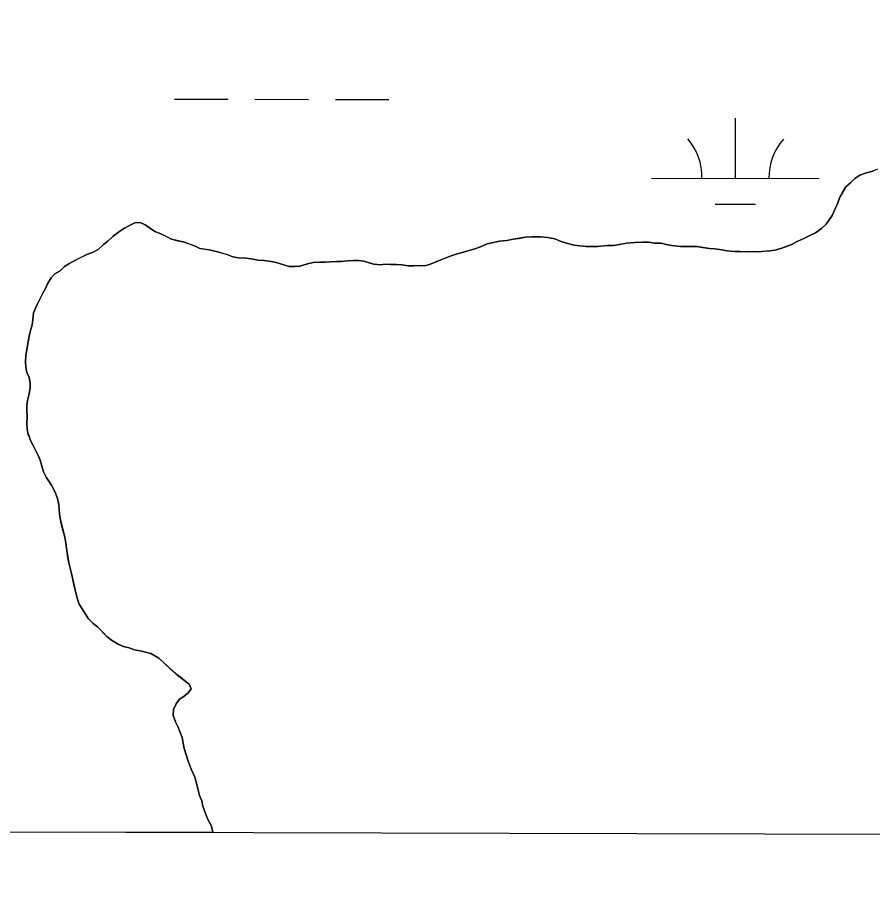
# Model space of a CAD drawing. Extents: x 3161514 to 3199414, y 831166 to 856601.
# Drawn here: x 3186803 to 3187314, y 836546 to 837061 of the extents above; entities that cross this region are included whole.
import ezdxf

# ---------------------------------------------------------------- set-up
doc = ezdxf.new("R2010")
doc.units = 0
for name, color, linetype in [('V-GRID-FRAM', 7, 'Continuous'), ('V-TOPO-SHOR', 7, 'Continuous'), ('V-WETL-SWMP', 7, 'Continuous')]:
    doc.layers.add(name, color=color, linetype=linetype)

msp = doc.modelspace()

# ---------------------------------------------------------------- linework, layer by layer
at = {"layer": 'V-GRID-FRAM'}
msp.add_lwpolyline([(3165761.05, 854820.03), (3197144.33, 854733.31), (3197102.01, 836546.11), (3165702.85, 836632.88), (3165761.05, 854820.03)], dxfattribs=at)
at = {"layer": 'V-TOPO-SHOR'}
for points in [[(3187110.31, 836929.86), (3187115.38, 836929.79), (3187119.69, 836929.48), (3187123.99, 836928.67), (3187127.77, 836927.1), (3187131.06, 836926.04), (3187135.61, 836924.97), (3187138.9, 836924.42), (3187142.7, 836924.12), (3187146.25, 836924.07), (3187149.55, 836924.03), (3187155.39, 836924.72), (3187159.19, 836924.67), (3187162.5, 836925.39), (3187166.82, 836926.09), (3187171.64, 836926.54), (3187176.21, 836926.74), (3187180.01, 836926.69), (3187183.56, 836926.13), (3187187.36, 836926.09), (3187190.39, 836925.29), (3187193.68, 836924.74), (3187199, 836924.16), (3187202.04, 836924.12), (3187205.59, 836924.08), (3187208.64, 836924.04), (3187212.18, 836923.49), (3187216.23, 836922.93), (3187219.52, 836922.63), (3187223.57, 836922.07), (3187226.61, 836921.53), (3187231.17, 836921.22), (3187234.47, 836921.18), (3187239.53, 836920.86), (3187242.58, 836921.07), (3187245.62, 836921.03), (3187249.18, 836921.24), (3187252.22, 836921.46), (3187255.27, 836921.93), (3187258.83, 836922.89), (3187262.15, 836924.12), (3187265.21, 836925.35), (3187269.04, 836927.33), (3187272.6, 836928.8), (3187275.67, 836930.54), (3187279.49, 836932.27), (3187283.08, 836934.76), (3187285.9, 836937.51), (3187287.71, 836940.03), (3187289.52, 836942.54), (3187291.34, 836946.57), (3187292.91, 836950.1), (3187293.97, 836953.64), (3187295.78, 836956.66), (3187297.59, 836959.68), (3187300.42, 836962.18), (3187302.98, 836964.68), (3187306.05, 836966.67), (3187309.88, 836968.15), (3187313.69, 836969.11)], [(3186808.3, 836852.04), (3186808.08, 836855.34), (3186808.38, 836858.89), (3186808.94, 836862.68), (3186809.76, 836867.49), (3186810.31, 836870.53), (3186811.11, 836874.07), (3186812.17, 836877.35), (3186812.46, 836880.39), (3186813.02, 836884.44), (3186815.11, 836889.49), (3186816.42, 836892.26), (3186818.5, 836896.29), (3186820.06, 836899.06), (3186821.36, 836901.83), (3186823.43, 836905.36), (3186825.75, 836907.86), (3186828.81, 836909.6), (3186831.38, 836912.1), (3186833.94, 836913.85), (3186837.51, 836915.83), (3186840.58, 836917.31), (3186844.66, 836919.29), (3186848.48, 836920.76), (3186851.54, 836922.24), (3186854.62, 836925.25), (3186857.19, 836927.25), (3186860.52, 836930.25), (3186864.36, 836933.24), (3186867.17, 836934.98), (3186870.24, 836936.72), (3186873.3, 836938.2), (3186876.09, 836938.42), (3186876.6, 836938.41), (3186879.63, 836937.1), (3186882.14, 836935.3), (3186885.41, 836932.97), (3186888.94, 836931.66), (3186892.22, 836930.1), (3186895.24, 836928.54), (3186898.27, 836927.73), (3186902.83, 836926.66), (3186905.86, 836925.61), (3186909.39, 836924.3), (3186912.16, 836923), (3186915.45, 836922.45), (3186918.74, 836921.9), (3186923.55, 836920.82), (3186928.6, 836919.24), (3186931.88, 836917.93), (3186935.17, 836917.38), (3186939.73, 836917.07), (3186944.03, 836916.5), (3186947.07, 836915.96), (3186950.62, 836915.66), (3186954.67, 836915.1), (3186957.7, 836914.55), (3186962.25, 836913.23), (3186965.54, 836912.17), (3186968.83, 836912.13), (3186971.88, 836912.34), (3186976.46, 836913.81), (3186979.76, 836914.53), (3186983.57, 836914.73), (3186986.87, 836914.69), (3186990.42, 836914.9), (3186993.72, 836915.11), (3186996.76, 836915.07), (3187000.58, 836915.53), (3187003.62, 836915.74), (3187006.92, 836915.7), (3187009.96, 836915.41), (3187013.24, 836914.35), (3187016.52, 836913.3), (3187016.78, 836913.55), (3187019.82, 836913.26), (3187022.87, 836913.47), (3187025.91, 836913.43), (3187029.46, 836913.39), (3187032.75, 836913.09), (3187036.55, 836912.54), (3187039.84, 836912.49), (3187043.14, 836912.71), (3187046.19, 836912.67), (3187049.24, 836913.39), (3187054.59, 836915.6), (3187057.65, 836916.83), (3187061.47, 836918.3), (3187065.04, 836919.53), (3187068.09, 836920.25), (3187072.17, 836921.46), (3187076.24, 836922.68), (3187079.55, 836923.91), (3187083.63, 836925.63), (3187087.45, 836926.6), (3187091.01, 836927.31), (3187095.32, 836927.76), (3187099.14, 836928.48), (3187102.44, 836928.94), (3187106.51, 836929.65), (3187110.31, 836929.86)], [(3186920.02, 836574.25), (3186919.66, 836575.47), (3186918.94, 836578.52), (3186917.2, 836581.58), (3186915.48, 836585.66), (3186914.01, 836589.99), (3186913.29, 836593.3), (3186912.06, 836596.36), (3186911.09, 836599.67), (3186910.13, 836603.74), (3186909.16, 836607.3), (3186906.94, 836612.15), (3186905.22, 836616.99), (3186903.76, 836621.32), (3186902.78, 836624.37), (3186902.32, 836627.67), (3186901.6, 836630.98), (3186900.37, 836634.04), (3186899.15, 836637.6), (3186897.66, 836640.42), (3186896.19, 836644.24), (3186896.49, 836647.78), (3186898.05, 836651.06), (3186900.11, 836653.82), (3186902.67, 836655.57), (3186904.98, 836657.57), (3186907.04, 836660.08), (3186905.81, 836662.88), (3186903.3, 836664.94), (3186900.79, 836666.75), (3186897.77, 836669.07), (3186894.77, 836671.9), (3186891, 836675.24), (3186887.75, 836678.33), (3186882.96, 836681.18), (3186879.68, 836681.98), (3186876.64, 836682.78), (3186873.1, 836683.33), (3186870.07, 836684.64), (3186866.54, 836685.44), (3186863.51, 836686.75), (3186859.48, 836689.09), (3186856.72, 836691.4), (3186854.47, 836693.71), (3186851.21, 836697.05), (3186848.45, 836699.11), (3186845.7, 836701.94), (3186841.97, 836707.82), (3186840.23, 836710.63), (3186839.25, 836713.69), (3186838.04, 836718.27), (3186837.08, 836722.34), (3186836.36, 836725.39), (3186835.64, 836728.95), (3186833.95, 836735.31), (3186833.48, 836738.36), (3186832.77, 836742.68), (3186832.32, 836747), (3186831.61, 836750.56), (3186830.64, 836754.12), (3186829.67, 836757.94), (3186828.95, 836760.99), (3186828.48, 836764.29), (3186828.05, 836769.88), (3186827.33, 836773.69), (3186825.61, 836777.77), (3186824.13, 836780.83), (3186823.88, 836781.34), (3186822.39, 836783.39), (3186820.4, 836786.46), (3186818.91, 836789.52), (3186817.95, 836793.08), (3186816.98, 836796.65), (3186815.75, 836799.45), (3186814.26, 836802.26), (3186812.77, 836805.32), (3186811.04, 836808.64), (3186810.31, 836810.93), (3186809.82, 836811.95), (3186809.1, 836815.01), (3186808.89, 836818.56), (3186809.19, 836822.36), (3186808.98, 836826.16), (3186809.02, 836829.21), (3186809.31, 836832.25), (3186810.11, 836835.28), (3186810.93, 836839.58), (3186810.97, 836842.62), (3186810.25, 836845.93), (3186809.02, 836848.99), (3186808.3, 836852.04)]]:
    msp.add_lwpolyline(points, dxfattribs=at)
at = {"layer": 'V-WETL-SWMP'}
for p, q in [((3186897.05, 837012.16), (3186929.05, 837012.07)), ((3186945.05, 837012.03), (3186977.05, 837011.94)), ((3186993.05, 837011.9), (3187025.05, 837011.81)), ((3187231.77, 836964.81), (3187231.86, 837000.81)), ((3187309.87, 836968.14), (3187306.05, 836966.67)), ((3187313.69, 836969.11), (3187309.87, 836968.14)), ((3187316.5, 836970.34), (3187313.69, 836969.11)), ((3187181.77, 836964.94), (3187281.77, 836964.67)), ((3187302.98, 836964.68), (3187300.42, 836962.18)), ((3187306.05, 836966.67), (3187302.98, 836964.68)), ((3187297.59, 836959.68), (3187293.97, 836953.64)), ((3187300.42, 836962.18), (3187297.59, 836959.68)), ((3187293.97, 836953.64), (3187292.91, 836950.1)), ((3187219.72, 836949.41), (3187243.72, 836949.34)), ((3187292.91, 836950.1), (3187289.51, 836942.54)), ((3187289.51, 836942.54), (3187285.9, 836937.51)), ((3186873.3, 836938.2), (3186870.24, 836936.71)), ((3186876.6, 836938.41), (3186873.3, 836938.2)), ((3186879.63, 836937.1), (3186876.6, 836938.41)), ((3187285.9, 836937.51), (3187283.07, 836934.76)), ((3186864.36, 836933.24), (3186860.52, 836930.24)), ((3186867.17, 836934.98), (3186864.36, 836933.24)), ((3186870.24, 836936.71), (3186867.17, 836934.98)), ((3186885.41, 836932.97), (3186879.63, 836937.1)), ((3186888.94, 836931.66), (3186885.41, 836932.97)), ((3187279.49, 836932.27), (3187275.67, 836930.54)), ((3187283.07, 836934.76), (3187279.49, 836932.27)), ((3186857.19, 836927.24), (3186854.62, 836925.25)), ((3186860.52, 836930.24), (3186857.19, 836927.24)), ((3186895.24, 836928.53), (3186888.94, 836931.66)), ((3186902.82, 836926.66), (3186895.24, 836928.53)), ((3187091, 836927.31), (3187087.45, 836926.6)), ((3187095.32, 836927.76), (3187091, 836927.31)), ((3187099.13, 836928.48), (3187095.32, 836927.76)), ((3187106.5, 836929.65), (3187099.13, 836928.48)), ((3187110.31, 836929.85), (3187106.5, 836929.65)), ((3187115.38, 836929.79), (3187110.31, 836929.85)), ((3187119.69, 836929.48), (3187115.38, 836929.79)), ((3187123.99, 836928.67), (3187119.69, 836929.48)), ((3187127.77, 836927.1), (3187123.99, 836928.67)), ((3187131.06, 836926.04), (3187127.77, 836927.1)), ((3187269.03, 836927.33), (3187265.2, 836925.35)), ((3187272.6, 836928.8), (3187269.03, 836927.33)), ((3187275.67, 836930.54), (3187272.6, 836928.8)), ((3186851.54, 836922.24), (3186848.48, 836920.76)), ((3186854.62, 836925.25), (3186851.54, 836922.24)), ((3186909.39, 836924.3), (3186902.82, 836926.66)), ((3186912.16, 836922.99), (3186909.39, 836924.3)), ((3186918.74, 836921.89), (3186912.16, 836922.99)), ((3186923.55, 836920.82), (3186918.74, 836921.89)), ((3187076.24, 836922.68), (3187068.09, 836920.25)), ((3187079.55, 836923.91), (3187076.24, 836922.68)), ((3187083.63, 836925.63), (3187079.55, 836923.91)), ((3187087.45, 836926.6), (3187083.63, 836925.63)), ((3187135.61, 836924.97), (3187131.06, 836926.04)), ((3187138.9, 836924.42), (3187135.61, 836924.97)), ((3187142.7, 836924.12), (3187138.9, 836924.42)), ((3187149.54, 836924.03), (3187142.7, 836924.12)), ((3187155.39, 836924.72), (3187149.54, 836924.03)), ((3187159.19, 836924.67), (3187155.39, 836924.72)), ((3187162.5, 836925.39), (3187159.19, 836924.67)), ((3187166.82, 836926.09), (3187162.5, 836925.39)), ((3187171.64, 836926.54), (3187166.82, 836926.09)), ((3187176.21, 836926.73), (3187171.64, 836926.54)), ((3187180.01, 836926.69), (3187176.21, 836926.73)), ((3187183.55, 836926.13), (3187180.01, 836926.69)), ((3187187.36, 836926.08), (3187183.55, 836926.13)), ((3187190.39, 836925.28), (3187187.36, 836926.08)), ((3187193.68, 836924.74), (3187190.39, 836925.28)), ((3187199, 836924.16), (3187193.68, 836924.74)), ((3187208.63, 836924.04), (3187199, 836924.16)), ((3187216.23, 836922.93), (3187208.63, 836924.04)), ((3187219.52, 836922.63), (3187216.23, 836922.93)), ((3187223.57, 836922.07), (3187219.52, 836922.63)), ((3187226.61, 836921.53), (3187223.57, 836922.07)), ((3187255.27, 836921.92), (3187252.22, 836921.45)), ((3187258.83, 836922.89), (3187255.27, 836921.92)), ((3187265.2, 836925.35), (3187258.83, 836922.89)), ((3186844.66, 836919.29), (3186837.51, 836915.83)), ((3186848.48, 836920.76), (3186844.66, 836919.29)), ((3186928.6, 836919.23), (3186923.55, 836920.82)), ((3186931.88, 836917.92), (3186928.6, 836919.23)), ((3186935.17, 836917.37), (3186931.88, 836917.92)), ((3186939.73, 836917.06), (3186935.17, 836917.37)), ((3186944.03, 836916.5), (3186939.73, 836917.06)), ((3187057.65, 836916.83), (3187049.24, 836913.39)), ((3187061.47, 836918.3), (3187057.65, 836916.83)), ((3187065.04, 836919.53), (3187061.47, 836918.3)), ((3187068.09, 836920.25), (3187065.04, 836919.53)), ((3187231.17, 836921.22), (3187226.61, 836921.53)), ((3187234.46, 836921.17), (3187231.17, 836921.22)), ((3187239.53, 836920.86), (3187234.46, 836921.17)), ((3187242.58, 836921.07), (3187239.53, 836920.86)), ((3187245.62, 836921.03), (3187242.58, 836921.07)), ((3187252.22, 836921.45), (3187245.62, 836921.03)), ((3186831.38, 836912.1), (3186828.81, 836909.6)), ((3186833.94, 836913.84), (3186831.38, 836912.1)), ((3186837.51, 836915.83), (3186833.94, 836913.84)), ((3186947.07, 836915.96), (3186944.03, 836916.5)), ((3186950.62, 836915.66), (3186947.07, 836915.96)), ((3186954.67, 836915.1), (3186950.62, 836915.66)), ((3186957.7, 836914.55), (3186954.67, 836915.1)), ((3186965.53, 836912.17), (3186957.7, 836914.55)), ((3186968.83, 836912.13), (3186965.53, 836912.17)), ((3186971.88, 836912.34), (3186968.83, 836912.13)), ((3186976.46, 836913.81), (3186971.88, 836912.34)), ((3186979.76, 836914.52), (3186976.46, 836913.81)), ((3186983.57, 836914.73), (3186979.76, 836914.52)), ((3186986.87, 836914.69), (3186983.57, 836914.73)), ((3186993.72, 836915.11), (3186986.87, 836914.69)), ((3186996.76, 836915.07), (3186993.72, 836915.11)), ((3187000.57, 836915.53), (3186996.76, 836915.07)), ((3187003.62, 836915.74), (3187000.57, 836915.53)), ((3187006.92, 836915.7), (3187003.62, 836915.74)), ((3187009.95, 836915.41), (3187006.92, 836915.7)), ((3187016.52, 836913.3), (3187009.95, 836915.41)), ((3187016.78, 836913.55), (3187016.52, 836913.3)), ((3187019.82, 836913.25), (3187016.78, 836913.55)), ((3187022.86, 836913.47), (3187019.82, 836913.25)), ((3187029.46, 836913.39), (3187022.86, 836913.47)), ((3187032.75, 836913.09), (3187029.46, 836913.39)), ((3187036.55, 836912.53), (3187032.75, 836913.09)), ((3187039.84, 836912.49), (3187036.55, 836912.53)), ((3187043.14, 836912.7), (3187039.84, 836912.49)), ((3187046.18, 836912.66), (3187043.14, 836912.7)), ((3187049.24, 836913.39), (3187046.18, 836912.66)), ((3186825.75, 836907.86), (3186823.43, 836905.36)), ((3186828.81, 836909.6), (3186825.75, 836907.86)), ((3186821.36, 836901.83), (3186820.05, 836899.06)), ((3186823.43, 836905.36), (3186821.36, 836901.83)), ((3186818.5, 836896.29), (3186816.42, 836892.26)), ((3186820.05, 836899.06), (3186818.5, 836896.29)), ((3186816.42, 836892.26), (3186815.11, 836889.48)), ((3186815.11, 836889.48), (3186813.02, 836884.44)), ((3186813.02, 836884.44), (3186812.46, 836880.39)), ((3186812.17, 836877.35), (3186811.11, 836874.07)), ((3186812.46, 836880.39), (3186812.17, 836877.35)), ((3186810.31, 836870.53), (3186808.94, 836862.68)), ((3186811.11, 836874.07), (3186810.31, 836870.53)), ((3186808.94, 836862.68), (3186808.38, 836858.88)), ((3186808.38, 836858.88), (3186808.08, 836855.34)), ((3186808.08, 836855.34), (3186808.3, 836852.04)), ((3186808.3, 836852.04), (3186809.02, 836848.99)), ((3186809.02, 836848.99), (3186810.25, 836845.93)), ((3186810.25, 836845.93), (3186810.97, 836842.62)), ((3186810.93, 836839.58), (3186810.11, 836835.28)), ((3186810.97, 836842.62), (3186810.93, 836839.58)), ((3186810.11, 836835.28), (3186809.31, 836832.25)), ((3186809.02, 836829.21), (3186808.98, 836826.16)), ((3186809.31, 836832.25), (3186809.02, 836829.21)), ((3186808.98, 836826.16), (3186809.19, 836822.36)), ((3186809.19, 836822.36), (3186808.89, 836818.56)), ((3186808.89, 836818.56), (3186809.09, 836815)), ((3186809.09, 836815), (3186809.82, 836811.95)), ((3186809.82, 836811.95), (3186810.31, 836810.93)), ((3186810.31, 836810.93), (3186811.04, 836808.64)), ((3186811.04, 836808.64), (3186815.74, 836799.45)), ((3186815.74, 836799.45), (3186816.98, 836796.64)), ((3186816.98, 836796.64), (3186818.91, 836789.52)), ((3186818.91, 836789.52), (3186820.4, 836786.46)), ((3186820.4, 836786.46), (3186822.39, 836783.39)), ((3186822.39, 836783.39), (3186823.88, 836781.34)), ((3186823.88, 836781.34), (3186825.61, 836777.77)), ((3186825.61, 836777.77), (3186827.33, 836773.69)), ((3186827.33, 836773.69), (3186828.05, 836769.87)), ((3186828.05, 836769.87), (3186828.48, 836764.29)), ((3186828.48, 836764.29), (3186828.95, 836760.99)), ((3186828.95, 836760.99), (3186831.61, 836750.56)), ((3186831.61, 836750.56), (3186832.32, 836747)), ((3186832.32, 836747), (3186832.77, 836742.68)), ((3186832.77, 836742.68), (3186833.95, 836735.31)), ((3186833.95, 836735.31), (3186835.64, 836728.95)), ((3186835.64, 836728.95), (3186836.36, 836725.39)), ((3186836.36, 836725.39), (3186838.04, 836718.27)), ((3186838.04, 836718.27), (3186839.25, 836713.69)), ((3186839.25, 836713.69), (3186840.23, 836710.63)), ((3186840.23, 836710.63), (3186845.7, 836701.94)), ((3186845.7, 836701.94), (3186848.45, 836699.11)), ((3186848.45, 836699.11), (3186851.21, 836697.05)), ((3186851.21, 836697.05), (3186856.72, 836691.4)), ((3186856.72, 836691.4), (3186859.48, 836689.08)), ((3186859.48, 836689.08), (3186863.51, 836686.75)), ((3186863.51, 836686.75), (3186866.53, 836685.44)), ((3186866.53, 836685.44), (3186870.07, 836684.64)), ((3186870.07, 836684.64), (3186873.1, 836683.33)), ((3186873.1, 836683.33), (3186876.64, 836682.78)), ((3186876.64, 836682.78), (3186882.96, 836681.18)), ((3186882.96, 836681.18), (3186887.75, 836678.33)), ((3186887.75, 836678.33), (3186897.77, 836669.07)), ((3186897.77, 836669.07), (3186903.3, 836664.94)), ((3186903.3, 836664.94), (3186905.81, 836662.88)), ((3186907.04, 836660.07), (3186904.98, 836657.56)), ((3186905.81, 836662.88), (3186907.04, 836660.07)), ((3186902.67, 836655.57), (3186900.11, 836653.82)), ((3186904.98, 836657.56), (3186902.67, 836655.57)), ((3186898.05, 836651.06), (3186896.49, 836647.78)), ((3186900.11, 836653.82), (3186898.05, 836651.06)), ((3186896.49, 836647.78), (3186896.19, 836644.24)), ((3186896.19, 836644.24), (3186897.66, 836640.41)), ((3186897.66, 836640.41), (3186899.15, 836637.6)), ((3186899.15, 836637.6), (3186900.37, 836634.04)), ((3186900.37, 836634.04), (3186901.6, 836630.98)), ((3186901.6, 836630.98), (3186902.32, 836627.67)), ((3186902.32, 836627.67), (3186902.78, 836624.37)), ((3186902.78, 836624.37), (3186905.22, 836616.99)), ((3186905.22, 836616.99), (3186906.94, 836612.15)), ((3186906.94, 836612.15), (3186909.16, 836607.3)), ((3186909.16, 836607.3), (3186910.13, 836603.74)), ((3186910.13, 836603.74), (3186911.09, 836599.67)), ((3186911.09, 836599.67), (3186912.06, 836596.36)), ((3186912.06, 836596.36), (3186913.29, 836593.3)), ((3186913.29, 836593.3), (3186914.01, 836589.99)), ((3186914.01, 836589.99), (3186915.48, 836585.66)), ((3186915.48, 836585.66), (3186917.2, 836581.58)), ((3186917.2, 836581.58), (3186918.94, 836578.52)), ((3186918.94, 836578.52), (3186919.66, 836575.47)), ((3186920.02, 836574.25), (3186401.47, 836575.68)), ((3186919.66, 836575.47), (3186920.02, 836574.25))]:
    msp.add_line(p, q, dxfattribs=at)
for centre, start, end in [((3187176.52, 836965.43), 359.0699, 40.6135), ((3187287.01, 836965.13), 139.0699, 180.6135)]:
    msp.add_arc(centre, 35.25, start, end, dxfattribs=at)

doc.saveas('drawing.dxf')
